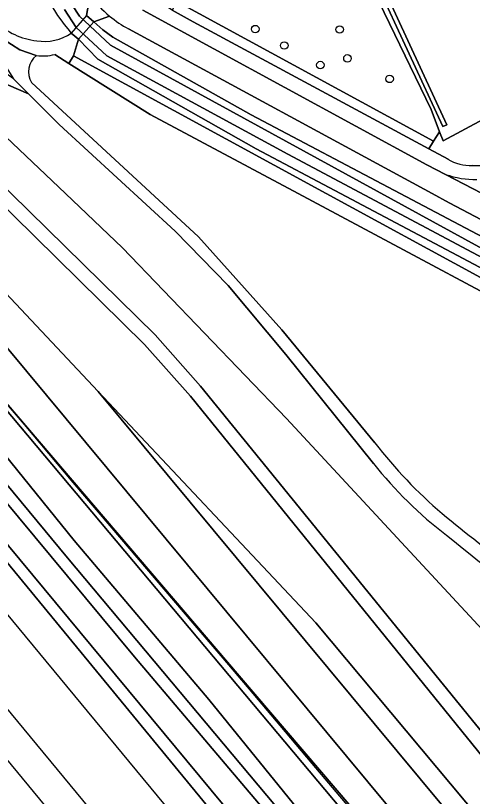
# Model space of a CAD drawing. Extents: x 157320 to 158835, y 386650 to 388491.
# Drawn here: x 157506.5 to 157566, y 387421.5 to 387523.2 of the extents above; entities that cross this region are included whole.
import ezdxf

# ---------------------------------------------------------------- set-up
doc = ezdxf.new("R2010")
doc.units = 0
for name, color, linetype in [('IMGEO_Berm_groen', 7, 'Continuous'), ('IMGEO_Boom', 7, 'Continuous'), ('IMGEO_Dek', 7, 'Continuous'), ('IMGEO_Fietspad_gesloten', 7, 'Continuous'), ('IMGEO_Grasland_overig', 7, 'Continuous'), ('IMGEO_Groenvoorziening', 7, 'Continuous'), ('IMGEO_Haag', 7, 'Continuous'), ('IMGEO_Hek', 7, 'Continuous'), ('IMGEO_Loofbos', 7, 'Continuous'), ('IMGEO_Oever', 7, 'Continuous'), ('IMGEO_Spoor', 7, 'Continuous'), ('IMGEO_Spoorbaan_halfverhard', 7, 'Continuous'), ('IMGEO_Voetpad_halfverhard', 7, 'Continuous'), ('IMGEO_Voetpad_open', 7, 'Continuous'), ('IMGEO_Waterloop', 7, 'Continuous')]:
    doc.layers.add(name, color=color, linetype=linetype)

msp = doc.modelspace()

# ---------------------------------------------------------------- linework, layer by layer
at = {"layer": 'IMGEO_Berm_groen'}
for points in [[(157518.71, 387523.11), (157516.64, 387522.38), (157517.83, 387521.3), (157519.13, 387520.36), (157537.14, 387510.24), (157556.55, 387500), (157583.61, 387485.72)], [(157589.59, 387484.79), (157562.95, 387498.79), (157560.71, 387500), (157521.18, 387521.45)], [(157562.47, 387502.49), (157567.23, 387500), (157591.69, 387487.16)]]:
    msp.add_lwpolyline(points, dxfattribs=at)
for centre, radius, start, end in [((157526.63, 387532.23), 12.08, 228.9851, 243.1767), ((157566.3, 387513.28), 11.45, 250.4259, 271.2723)]:
    msp.add_arc(centre, radius, start, end, dxfattribs=at)
at = {"layer": 'IMGEO_Boom'}
for centre in [(157537.68, 387521.41), (157548.67, 387521.36), (157541.46, 387519.28), (157549.68, 387517.6), (157546.15, 387516.73), (157555.17, 387514.93)]:
    msp.add_circle(centre, 0.489, dxfattribs=at)
at = {"layer": 'IMGEO_Dek'}
msp.add_lwpolyline([(157516.64, 387522.38), (157515.68, 387523.17), (157513.71, 387520.89), (157514.65, 387520.09)], close=True, dxfattribs=at)
at = {"layer": 'IMGEO_Fietspad_gesloten'}
for points in [[(157591.69, 387487.16), (157567.23, 387500), (157562.47, 387502.49), (157560.04, 387503.76), (157523.03, 387523.87)], [(157521.18, 387521.45), (157560.71, 387500), (157562.95, 387498.79), (157589.59, 387484.79)]]:
    msp.add_lwpolyline(points, dxfattribs=at)
for centre, radius, start, end in [((157526.41, 387532.63), 12.24, 213.3229, 231.0114), ((157526.63, 387532.23), 12.08, 228.9851, 243.1767)]:
    msp.add_arc(centre, radius, start, end, dxfattribs=at)
at = {"layer": 'IMGEO_Grasland_overig'}
for points in [[(157951.8, 386913.77), (157861.9, 387021.98), (157796.63, 387101.23), (157746.6, 387161.8), (157682.89, 387239.1), (157624.89, 387309.16), (157593.06, 387348.18), (157583.65, 387359.86), (157556.84, 387392.28), (157497.66, 387463.56), (157461.47, 387507.55), (157432.19, 387542.64), (157421.96, 387552.71), (157419.49, 387555.3), (157418.93, 387554.85), (157437.28, 387534.06), (157449.56, 387519.43), (157475.31, 387488.45), (157486.06, 387475.38), (157545.3, 387403.37), (157576.98, 387365.25), (157604.98, 387331.2), (157733.75, 387175.56), (157897.26, 386977.61)], [(157623.84, 387316.66), (157572.69, 387378.49), (157542.93, 387414.95), (157521.96, 387439.69), (157493.83, 387473.48)], [(157497.66, 387463.56), (157556.84, 387392.28), (157583.65, 387359.86), (157593.06, 387348.18), (157624.89, 387309.16)]]:
    msp.add_lwpolyline(points, dxfattribs=at)
msp.add_lwpolyline([(157437.43, 387544.79), (157436.61, 387543.88), (157436.75, 387543.76), (157436.87, 387543.75), (157437.57, 387544.32), (157438.95, 387545.44), (157440.41, 387546.35), (157440.76, 387546.47), (157441.54, 387546.41), (157441.9, 387546.25), (157442.19, 387546.01), (157449.7, 387536.84), (157482.29, 387498.84), (157503.88, 387473.4), (157581.38, 387381.11), (157581.23, 387383.78), (157535.59, 387437.19), (157477.63, 387505.03), (157476.38, 387506.49), (157441.21, 387547.73), (157440.97, 387547.57), (157438.49, 387545.97), (157438.04, 387545.47)], close=True, dxfattribs=at)
at = {"layer": 'IMGEO_Groenvoorziening'}
for points in [[(157578.68, 387533.35), (157563.94, 387551.69), (157545.64, 387541.81), (157560.57, 387510.96), (157561.65, 387508.03), (157562.15, 387506.86), (157584.85, 387519.05), (157585.19, 387519.24), (157589.02, 387521.48)], [(157562.1, 387508.71), (157548.96, 387537.17), (157548.81, 387538), (157548.28, 387542.2), (157548.88, 387542.27), (157549.4, 387538.09), (157549.53, 387537.35), (157562.64, 387508.96)], [(157548.28, 387542.2), (157548.81, 387538), (157548.96, 387537.17), (157562.1, 387508.71), (157562.64, 387508.96), (157549.53, 387537.35), (157549.4, 387538.09), (157548.88, 387542.27)], [(157545.64, 387541.81), (157526.92, 387531.7), (157529.52, 387528.31), (157531.27, 387529.66), (157543.86, 387536.41), (157544.2, 387535.78), (157535.87, 387531.34), (157532.2, 387529.06), (157531.58, 387528.57), (157530.97, 387528.08), (157530.36, 387527.59), (157529.74, 387527.12), (157529.13, 387526.63), (157528.62, 387526.18), (157527.99, 387525.56), (157527.45, 387525), (157560.9, 387506.82), (157561.65, 387508.03), (157560.57, 387510.96)], [(157560.9, 387506.82), (157527.45, 387525), (157526.87, 387523.9), (157529.59, 387522.37), (157560.29, 387505.84)], [(157590.65, 387390.24), (157545.57, 387444.11), (157517.2, 387474.24), (157661, 387301.29), (157664.34, 387303.06)]]:
    msp.add_lwpolyline(points, close=True, dxfattribs=at)
for points in [[(157487.05, 387525.62), (157491.62, 387516.37), (157495.12, 387515.22), (157496.96, 387515.14), (157491.88, 387519.96), (157495.98, 387518.2), (157500, 387516.48), (157508.13, 387512.99), (157506.18, 387514.93), (157500.17, 387519.28), (157490.49, 387527.86)], [(157515.68, 387523.17), (157516.18, 387525.9)], [(157573.36, 387436.65), (157541.74, 387470.7), (157520.4, 387492.95), (157512.96, 387500), (157500, 387512.27), (157496.96, 387515.14), (157495.12, 387515.22), (157491.62, 387516.37), (157487.05, 387525.62)], [(157553.08, 387464.86), (157541.66, 387479.04), (157534.14, 387488.01), (157527.24, 387495.09), (157512.15, 387509), (157508.13, 387512.99), (157500, 387516.48), (157495.98, 387518.2), (157491.88, 387519.96), (157496.96, 387515.14), (157500, 387512.27), (157512.96, 387500), (157520.4, 387492.95), (157541.74, 387470.7), (157573.36, 387436.65)], [(157584.98, 387480.84), (157548.78, 387500), (157537.78, 387505.83), (157517.17, 387517.51), (157514.65, 387520.09), (157514.02, 387517.92), (157546.93, 387500), (157587.11, 387478.12)], [(157614.38, 387460.76), (157584.85, 387519.05), (157562.15, 387506.86), (157561.65, 387508.03), (157560.9, 387506.82), (157560.29, 387505.84), (157562.78, 387504.49)], [(157543.27, 387500), (157523.98, 387510.31), (157513.41, 387516.94), (157511.55, 387518.11)], [(157489.57, 387517.41), (157492.41, 387513.73), (157496.55, 387509.17), (157500, 387505.78), (157505.89, 387500), (157524.64, 387481.6), (157530.56, 387474.9), (157593.84, 387397.14), (157594.7, 387399.06), (157582.28, 387423.26)], [(157667.65, 387303.9), (157594.47, 387393.09), (157594.18, 387393.44), (157529.23, 387473.63), (157523.24, 387480.36), (157503.24, 387500), (157500, 387503.18), (157497, 387506.12), (157492.08, 387511.35), (157491.27, 387510.68), (157485.56, 387515.31), (157483.92, 387514.11), (157482.27, 387508.96), (157477.63, 387505.03), (157535.59, 387437.19), (157581.23, 387383.78), (157581.38, 387381.11), (157581.39, 387381.1), (157671.49, 387270.21)], [(157508.51, 387514.46), (157530.29, 387494.37), (157541.14, 387482.24), (157553.26, 387467.52)], [(157861.05, 387046.47), (157695.61, 387250), (157656.75, 387297.8), (157500, 387486.32), (157496.88, 387490.07), (157491.71, 387500), (157484.63, 387513.61), (157488.56, 387508.46), (157495.01, 387500), (157500, 387493.45), (157503.77, 387488.5), (157517.2, 387474.24), (157545.57, 387444.11), (157590.65, 387390.24), (157664.34, 387303.06), (157707.81, 387250), (157745.01, 387204.22), (157870.42, 387053.08)], [(157565.96, 387503.67), (157576.51, 387503.49)], [(157582.56, 387479.01), (157543.27, 387500)]]:
    msp.add_lwpolyline(points, dxfattribs=at)
for centre, radius, start, end in [((157533.49, 387537.82), 26.04, 194.8787, 220.5748), ((157510.24, 387529.05), 9.22, 226.3901, 263.5667), ((157510.17, 387526.17), 6.36, 261.2741, 303.797), ((157510.82, 387515.85), 2.69, 127.8826, 211.0317), ((157510.04, 387523.91), 5.99, 261.6192, 284.6555), ((157565.67, 387509.08), 5.43, 237.7795, 273.0051), ((157602.86, 387505.98), 62.76, 217.7907, 229.4007), ((157593.69, 387496.67), 51.58, 218.071, 232.9255), ((157683.56, 387605.05), 190.52, 230.3626, 237.6159), ((157669.73, 387584.7), 167.83, 230.3298, 237.4933)]:
    msp.add_arc(centre, radius, start, end, dxfattribs=at)
at = {"layer": 'IMGEO_Haag'}
for points in [[(157548.28, 387542.2), (157548.81, 387538), (157548.96, 387537.17), (157562.1, 387508.71), (157562.64, 387508.96), (157549.53, 387537.35), (157549.4, 387538.09), (157548.88, 387542.27)], [(157560.9, 387506.82), (157527.45, 387525), (157526.87, 387523.9), (157529.59, 387522.37), (157560.29, 387505.84)]]:
    msp.add_lwpolyline(points, close=True, dxfattribs=at)
at = {"layer": 'IMGEO_Hek'}
for points in [[(157671.49, 387270.21), (157581.38, 387381.11), (157581.23, 387383.78), (157477.63, 387505.03)], [(157628.01, 387324.15), (157602.52, 387355.38), (157595.47, 387364.07), (157586.82, 387375.23), (157575.83, 387389.07), (157571.26, 387394.58), (157566.74, 387400.03), (157562.7, 387404.91), (157558.42, 387410.08), (157554.22, 387415.09), (157549.91, 387420.08), (157545.1, 387425.77), (157541.6, 387429.92), (157537.4, 387434.89), (157533.48, 387439.48), (157529.58, 387444.04), (157524.53, 387449.98), (157520.29, 387454.96), (157513.96, 387462.38), (157507.6, 387469.91), (157500.49, 387478.17)]]:
    msp.add_lwpolyline(points, dxfattribs=at)
at = {"layer": 'IMGEO_Loofbos'}
msp.add_lwpolyline([(157491.71, 387500), (157496.88, 387490.07), (157500, 387486.32), (157656.75, 387297.8), (157695.61, 387250), (157861.05, 387046.47), (157865.56, 387049.64), (157661, 387301.29), (157517.2, 387474.24), (157503.77, 387488.5), (157500, 387493.45), (157495.01, 387500), (157488.56, 387508.46), (157484.63, 387513.61)], close=True, dxfattribs=at)
at = {"layer": 'IMGEO_Oever'}
for points in [[(157726.1, 387204.72), (157724.82, 387202.8), (157721.37, 387208.69), (157716.26, 387215.13), (157674.13, 387267.02), (157671.49, 387270.21), (157581.39, 387381.1), (157581.38, 387381.11), (157503.88, 387473.4), (157482.29, 387498.84), (157449.7, 387536.84), (157442.19, 387546.01), (157441.9, 387546.25), (157441.54, 387546.41), (157440.76, 387546.47), (157440.41, 387546.35), (157438.95, 387545.44), (157437.57, 387544.32), (157436.87, 387543.75)], [(157436.87, 387543.75), (157437.31, 387542.08), (157437.72, 387541.12), (157450.61, 387525.73), (157472.21, 387499.44), (157493.83, 387473.48), (157521.96, 387439.69), (157542.93, 387414.95), (157572.69, 387378.49), (157623.84, 387316.66), (157655.21, 387278.32), (157677.3, 387251.89), (157695.31, 387230.06), (157707.9, 387214.96), (157722.93, 387196.42), (157743.7, 387171.28), (157758, 387153.8), (157775.5, 387132.85), (157786.69, 387119.27), (157803.44, 387099.18), (157815.72, 387084), (157833.68, 387062.45)], [(157603.76, 387343.06), (157595.04, 387353.81), (157569.62, 387384.62), (157544.83, 387414.91), (157513.2, 387452.57), (157480.33, 387492.28), (157439.9, 387541.54), (157439.51, 387542.66), (157440, 387543.33), (157440.6, 387543.59), (157441.25, 387543.35), (157442.05, 387542.65), (157455.35, 387526.74), (157484.16, 387491.77), (157514.11, 387454.82), (157531.63, 387434.1), (157554.09, 387406.46), (157577.29, 387379.12), (157590.44, 387363.19), (157611.57, 387337.29)], [(157511.97, 387527.42), (157514.77, 387523.09), (157518.81, 387519.33), (157576.39, 387487.81)], [(157590, 387479.5), (157541.92, 387505.14), (157518.36, 387517.93), (157515.95, 387520.16), (157514.34, 387521.61), (157512.82, 387523.96)], [(157556.55, 387500), (157537.14, 387510.24), (157519.13, 387520.36), (157517.83, 387521.3), (157516.64, 387522.38), (157515.68, 387523.17)], [(157513.71, 387520.89), (157514.65, 387520.09), (157517.17, 387517.51), (157537.78, 387505.83), (157548.78, 387500), (157584.98, 387480.84)], [(157583.61, 387485.72), (157556.55, 387500)]]:
    msp.add_lwpolyline(points, dxfattribs=at)
msp.add_arc((157533.49, 387537.82), 26.04, 194.8787, 220.5748, dxfattribs=at)
at = {"layer": 'IMGEO_Spoor'}
for points in [[(157408.21, 387562.68), (157414.06, 387555.61), (157571.71, 387364.96), (157581.65, 387352.63), (157671.59, 387243.98), (157730.4, 387172.63), (157983.73, 386866.1), (158139.86, 386676.99)], [(157401.12, 387559.03), (157406.95, 387551.98), (157427.78, 387526.75), (157695.04, 387203.36), (157741.5, 387147.28), (157786.43, 387092.72), (157971.28, 386869.29), (158068.29, 386751.61), (158134.42, 386671.62)], [(157397.27, 387557.16), (157403.15, 387550.03), (157560.19, 387359.8), (157579.71, 387336.08), (157628.66, 387277.02), (158131.31, 386668.54)]]:
    msp.add_lwpolyline(points, dxfattribs=at)
at = {"layer": 'IMGEO_Spoorbaan_halfverhard'}
msp.add_lwpolyline([(157604.98, 387331.2), (157576.98, 387365.25), (157545.3, 387403.37), (157486.06, 387475.38), (157484.63, 387474.18), (157465.98, 387496.9), (157418.27, 387554.42), (157416.34, 387556.78), (157410.62, 387563.76), (157410.53, 387563.87), (157408.41, 387566.45), (157387.8, 387591.57), (157369.96, 387612.94), (157371.48, 387614.24), (157345.11, 387646.08), (157319.73, 387630.1), (157340.02, 387605.69), (157387.76, 387548.83), (157437.9, 387489.12), (157499, 387416.96), (157530.68, 387379.55), (157602.33, 387293.74)], dxfattribs=at)
at = {"layer": 'IMGEO_Voetpad_halfverhard'}
for points in [[(157562.78, 387504.49), (157560.29, 387505.84), (157529.59, 387522.37), (157526.87, 387523.9), (157526.04, 387524.38), (157523.93, 387525.57)], [(157523.03, 387523.87), (157560.04, 387503.76), (157562.47, 387502.49)], [(157500.75, 387523.49), (157503.72, 387520.79), (157507.02, 387518.7), (157509.16, 387517.98)], [(157509.16, 387517.98), (157507.02, 387518.7), (157503.72, 387520.79), (157500.75, 387523.49), (157506.18, 387514.93), (157508.13, 387512.99), (157512.15, 387509), (157527.24, 387495.09), (157534.14, 387488.01), (157541.66, 387479.04), (157553.08, 387464.86)], [(157511.55, 387518.11), (157513.41, 387516.94), (157514.02, 387517.92), (157514.65, 387520.09), (157513.71, 387520.89)], [(157587.11, 387478.12), (157546.93, 387500), (157514.02, 387517.92), (157513.41, 387516.94), (157523.98, 387510.31), (157543.27, 387500), (157582.56, 387479.01)], [(157530.56, 387474.9), (157524.64, 387481.6), (157505.89, 387500), (157500, 387505.78), (157496.55, 387509.17), (157492.41, 387513.73), (157489.57, 387517.41)], [(157488.25, 387516.06), (157492.08, 387511.35), (157497, 387506.12), (157500, 387503.18), (157503.24, 387500), (157523.24, 387480.36), (157529.23, 387473.63), (157594.18, 387393.44), (157594.47, 387393.09), (157596.01, 387394.35), (157593.84, 387397.14), (157530.56, 387474.9)], [(157553.26, 387467.52), (157541.14, 387482.24), (157530.29, 387494.37), (157508.51, 387514.46)], [(157576.51, 387503.49), (157565.96, 387503.67)]]:
    msp.add_lwpolyline(points, dxfattribs=at)
for centre, radius, start, end in [((157510.24, 387529.05), 9.22, 226.3901, 263.5667), ((157510.17, 387526.17), 6.36, 261.2741, 303.797), ((157510.82, 387515.85), 2.69, 127.8826, 211.0317), ((157510.04, 387523.91), 5.99, 261.6192, 284.6555), ((157565.67, 387509.08), 5.43, 237.7795, 273.0051), ((157566.3, 387513.28), 11.45, 250.4259, 271.2723), ((157602.86, 387505.98), 62.76, 217.7907, 229.4007), ((157593.69, 387496.67), 51.58, 218.071, 232.9255), ((157683.56, 387605.05), 190.52, 230.3626, 237.6159), ((157669.73, 387584.7), 167.83, 230.3298, 237.4933)]:
    msp.add_arc(centre, radius, start, end, dxfattribs=at)
at = {"layer": 'IMGEO_Voetpad_open'}
msp.add_lwpolyline([(157516.18, 387525.9), (157515.68, 387523.17), (157516.64, 387522.38), (157518.71, 387523.11)], dxfattribs=at)
msp.add_lwpolyline([(157513.71, 387520.89), (157514.65, 387520.09), (157516.64, 387522.38), (157515.68, 387523.17)], close=True, dxfattribs=at)
msp.add_arc((157526.41, 387532.63), 12.24, 213.3229, 231.0114, dxfattribs=at)
at = {"layer": 'IMGEO_Waterloop'}
for points in [[(157611.57, 387337.29), (157590.44, 387363.19), (157577.29, 387379.12), (157554.09, 387406.46), (157531.63, 387434.1), (157514.11, 387454.82), (157484.16, 387491.77), (157455.35, 387526.74), (157442.05, 387542.65), (157441.25, 387543.35), (157440.6, 387543.59), (157440, 387543.33), (157439.51, 387542.66), (157439.9, 387541.54), (157480.33, 387492.28), (157513.2, 387452.57), (157544.83, 387414.91), (157569.62, 387384.62), (157595.04, 387353.81), (157603.76, 387343.06)], [(157576.39, 387487.81), (157518.81, 387519.33), (157514.77, 387523.09), (157511.97, 387527.42)], [(157512.82, 387523.96), (157514.34, 387521.61), (157515.95, 387520.16), (157518.36, 387517.93), (157541.92, 387505.14), (157590, 387479.5)]]:
    msp.add_lwpolyline(points, dxfattribs=at)

doc.saveas('drawing.dxf')
